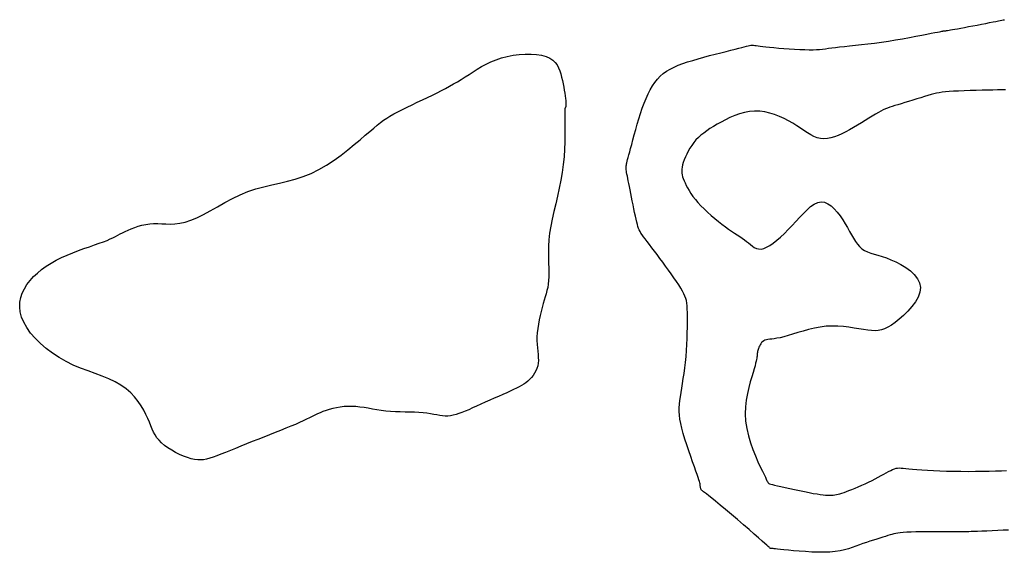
# Model space of a CAD drawing. Header units: millimetres. Extents: x 32690613 to 32693367, y 5343692 to 5344708.
# Tile 288 of 656: x 32692731 to 32692747, y 5343976 to 5343985. Entities that reach past the tile are written whole.
import ezdxf

# ---------------------------------------------------------------- set-up
doc = ezdxf.new("R2010")
doc.units = ezdxf.units.MM
doc.header["$LTSCALE"] = 20
for name, color, linetype in [('02-DGM_HL_492.50', 92, 'Continuous'), ('02-DGM_HL_493.00', 102, 'Continuous'), ('02-DGM_HL_493.50', 112, 'Continuous')]:
    doc.layers.add(name, color=color, linetype=linetype)

msp = doc.modelspace()

# ---------------------------------------------------------------- linework, layer by layer
at = {"layer": '02-DGM_HL_492.50', "elevation": 492.5, "flags": 128}
msp.add_lwpolyline([(32692736.651, 5343978.548), (32692736.589, 5343978.547), (32692736.527, 5343978.543), (32692736.466, 5343978.536), (32692736.407, 5343978.526), (32692736.35, 5343978.513), (32692736.295, 5343978.499), (32692736.244, 5343978.483), (32692736.196, 5343978.466), (32692736.151, 5343978.448), (32692736.109, 5343978.43), (32692736.068, 5343978.41), (32692736.027, 5343978.39), (32692735.983, 5343978.368), (32692735.937, 5343978.344), (32692735.885, 5343978.32), (32692735.827, 5343978.293), (32692735.762, 5343978.265), (32692735.69, 5343978.235), (32692735.613, 5343978.203), (32692735.53, 5343978.171), (32692735.444, 5343978.137), (32692735.356, 5343978.102), (32692735.265, 5343978.066), (32692735.174, 5343978.03), (32692735.083, 5343977.994), (32692734.994, 5343977.958), (32692734.907, 5343977.922), (32692734.822, 5343977.888), (32692734.741, 5343977.855), (32692734.665, 5343977.824), (32692734.593, 5343977.796), (32692734.528, 5343977.771), (32692734.47, 5343977.75), (32692734.417, 5343977.732), (32692734.368, 5343977.719), (32692734.321, 5343977.71), (32692734.275, 5343977.706), (32692734.229, 5343977.707), (32692734.18, 5343977.713), (32692734.127, 5343977.725), (32692734.069, 5343977.743), (32692734.008, 5343977.766), (32692733.945, 5343977.794), (32692733.882, 5343977.825), (32692733.82, 5343977.86), (32692733.761, 5343977.897), (32692733.707, 5343977.935), (32692733.66, 5343977.975), (32692733.621, 5343978.015), (32692733.588, 5343978.056), (32692733.561, 5343978.099), (32692733.537, 5343978.144), (32692733.515, 5343978.191), (32692733.493, 5343978.242), (32692733.471, 5343978.297), (32692733.445, 5343978.356), (32692733.416, 5343978.419), (32692733.381, 5343978.487), (32692733.34, 5343978.556), (32692733.293, 5343978.626), (32692733.238, 5343978.695), (32692733.176, 5343978.762), (32692733.105, 5343978.824), (32692733.024, 5343978.881), (32692732.934, 5343978.932), (32692732.835, 5343978.978), (32692732.73, 5343979.021), (32692732.619, 5343979.062), (32692732.506, 5343979.104), (32692732.39, 5343979.148), (32692732.275, 5343979.196), (32692732.162, 5343979.251), (32692732.052, 5343979.313), (32692731.948, 5343979.381), (32692731.849, 5343979.456), (32692731.758, 5343979.534), (32692731.676, 5343979.616), (32692731.604, 5343979.699), (32692731.543, 5343979.783), (32692731.496, 5343979.867), (32692731.462, 5343979.949), (32692731.441, 5343980.029), (32692731.433, 5343980.107), (32692731.437, 5343980.183), (32692731.451, 5343980.256), (32692731.474, 5343980.327), (32692731.507, 5343980.395), (32692731.548, 5343980.461), (32692731.596, 5343980.524), (32692731.65, 5343980.584), (32692731.711, 5343980.641), (32692731.777, 5343980.695), (32692731.849, 5343980.746), (32692731.925, 5343980.795), (32692732.006, 5343980.84), (32692732.09, 5343980.883), (32692732.177, 5343980.922), (32692732.266, 5343980.959), (32692732.355, 5343980.993), (32692732.443, 5343981.024), (32692732.528, 5343981.054), (32692732.608, 5343981.081), (32692732.681, 5343981.107), (32692732.747, 5343981.131), (32692732.805, 5343981.153), (32692732.854, 5343981.175), (32692732.898, 5343981.195), (32692732.938, 5343981.215), (32692732.976, 5343981.235), (32692733.012, 5343981.254), (32692733.05, 5343981.274), (32692733.091, 5343981.294), (32692733.137, 5343981.315), (32692733.186, 5343981.335), (32692733.239, 5343981.355), (32692733.295, 5343981.374), (32692733.353, 5343981.39), (32692733.413, 5343981.403), (32692733.475, 5343981.412), (32692733.537, 5343981.417), (32692733.6, 5343981.417), (32692733.663, 5343981.415), (32692733.729, 5343981.412), (32692733.798, 5343981.41), (32692733.87, 5343981.413), (32692733.947, 5343981.421), (32692734.03, 5343981.439), (32692734.119, 5343981.468), (32692734.215, 5343981.509), (32692734.317, 5343981.56), (32692734.425, 5343981.619), (32692734.538, 5343981.682), (32692734.654, 5343981.747), (32692734.774, 5343981.81), (32692734.895, 5343981.869), (32692735.018, 5343981.92), (32692735.142, 5343981.962), (32692735.266, 5343981.996), (32692735.39, 5343982.025), (32692735.514, 5343982.053), (32692735.638, 5343982.082), (32692735.761, 5343982.115), (32692735.885, 5343982.154), (32692736.008, 5343982.203), (32692736.131, 5343982.264), (32692736.251, 5343982.334), (32692736.369, 5343982.411), (32692736.482, 5343982.493), (32692736.588, 5343982.575), (32692736.688, 5343982.657), (32692736.779, 5343982.734), (32692736.86, 5343982.804), (32692736.931, 5343982.864), (32692736.992, 5343982.917), (32692737.047, 5343982.962), (32692737.097, 5343983.003), (32692737.146, 5343983.039), (32692737.196, 5343983.072), (32692737.248, 5343983.105), (32692737.306, 5343983.138), (32692737.371, 5343983.172), (32692737.442, 5343983.208), (32692737.518, 5343983.246), (32692737.597, 5343983.283), (32692737.677, 5343983.322), (32692737.758, 5343983.36), (32692737.838, 5343983.397), (32692737.914, 5343983.434), (32692737.987, 5343983.47), (32692738.056, 5343983.505), (32692738.122, 5343983.539), (32692738.185, 5343983.574), (32692738.247, 5343983.609), (32692738.308, 5343983.644), (32692738.368, 5343983.681), (32692738.429, 5343983.719), (32692738.49, 5343983.759), (32692738.553, 5343983.8), (32692738.619, 5343983.842), (32692738.687, 5343983.882), (32692738.758, 5343983.921), (32692738.834, 5343983.957), (32692738.914, 5343983.989), (32692738.999, 5343984.018), (32692739.089, 5343984.041), (32692739.183, 5343984.058), (32692739.279, 5343984.07), (32692739.373, 5343984.076), (32692739.465, 5343984.076), (32692739.551, 5343984.07), (32692739.629, 5343984.058), (32692739.698, 5343984.039), (32692739.756, 5343984.014), (32692739.803, 5343983.984), (32692739.841, 5343983.948), (32692739.872, 5343983.907), (32692739.895, 5343983.863), (32692739.914, 5343983.816), (32692739.93, 5343983.766), (32692739.943, 5343983.715), (32692739.955, 5343983.663), (32692739.966, 5343983.611), (32692739.976, 5343983.56), (32692739.985, 5343983.511), (32692739.993, 5343983.464), (32692739.999, 5343983.42), (32692740.004, 5343983.381), (32692740.008, 5343983.347), (32692740.01, 5343983.319), (32692740.01, 5343983.296), (32692740.01, 5343983.278), (32692740.008, 5343983.263), (32692740.007, 5343983.252), (32692740.004, 5343983.244), (32692740.002, 5343983.238), (32692740, 5343983.233), (32692739.998, 5343983.228), (32692739.996, 5343983.222), (32692739.995, 5343983.212), (32692739.994, 5343983.198), (32692739.994, 5343983.176), (32692739.994, 5343983.145), (32692739.994, 5343983.102), (32692739.995, 5343983.047), (32692739.996, 5343982.977), (32692739.996, 5343982.894), (32692739.996, 5343982.8), (32692739.994, 5343982.696), (32692739.989, 5343982.584), (32692739.981, 5343982.467), (32692739.969, 5343982.345), (32692739.953, 5343982.221), (32692739.931, 5343982.096), (32692739.906, 5343981.971), (32692739.878, 5343981.848), (32692739.85, 5343981.725), (32692739.821, 5343981.605), (32692739.795, 5343981.488), (32692739.773, 5343981.375), (32692739.755, 5343981.265), (32692739.744, 5343981.161), (32692739.737, 5343981.062), (32692739.735, 5343980.968), (32692739.736, 5343980.879), (32692739.738, 5343980.796), (32692739.741, 5343980.718), (32692739.742, 5343980.647), (32692739.742, 5343980.581), (32692739.739, 5343980.521), (32692739.733, 5343980.466), (32692739.724, 5343980.415), (32692739.713, 5343980.365), (32692739.701, 5343980.316), (32692739.687, 5343980.267), (32692739.671, 5343980.215), (32692739.655, 5343980.161), (32692739.638, 5343980.102), (32692739.622, 5343980.039), (32692739.606, 5343979.973), (32692739.591, 5343979.906), (32692739.578, 5343979.838), (32692739.568, 5343979.77), (32692739.56, 5343979.704), (32692739.556, 5343979.64), (32692739.556, 5343979.579), (32692739.559, 5343979.521), (32692739.563, 5343979.466), (32692739.569, 5343979.413), (32692739.574, 5343979.363), (32692739.577, 5343979.316), (32692739.578, 5343979.27), (32692739.575, 5343979.226), (32692739.567, 5343979.184), (32692739.554, 5343979.143), (32692739.538, 5343979.104), (32692739.518, 5343979.068), (32692739.495, 5343979.033), (32692739.469, 5343979.001), (32692739.441, 5343978.971), (32692739.412, 5343978.943), (32692739.381, 5343978.918), (32692739.348, 5343978.895), (32692739.313, 5343978.873), (32692739.275, 5343978.852), (32692739.233, 5343978.831), (32692739.187, 5343978.81), (32692739.137, 5343978.787), (32692739.081, 5343978.762), (32692739.02, 5343978.734), (32692738.954, 5343978.705), (32692738.885, 5343978.674), (32692738.815, 5343978.643), (32692738.744, 5343978.611), (32692738.674, 5343978.58), (32692738.606, 5343978.55), (32692738.543, 5343978.522), (32692738.484, 5343978.495), (32692738.429, 5343978.472), (32692738.378, 5343978.451), (32692738.331, 5343978.433), (32692738.286, 5343978.418), (32692738.242, 5343978.407), (32692738.2, 5343978.399), (32692738.158, 5343978.395), (32692738.117, 5343978.396), (32692738.074, 5343978.399), (32692738.03, 5343978.406), (32692737.984, 5343978.414), (32692737.935, 5343978.422), (32692737.883, 5343978.431), (32692737.828, 5343978.44), (32692737.767, 5343978.447), (32692737.702, 5343978.452), (32692737.633, 5343978.455), (32692737.56, 5343978.457), (32692737.485, 5343978.459), (32692737.409, 5343978.461), (32692737.333, 5343978.463), (32692737.257, 5343978.468), (32692737.182, 5343978.474), (32692737.11, 5343978.483), (32692737.04, 5343978.493), (32692736.972, 5343978.505), (32692736.906, 5343978.517), (32692736.841, 5343978.528), (32692736.777, 5343978.537), (32692736.714, 5343978.544)], close=True, dxfattribs=at)
at = {"layer": '02-DGM_HL_493.00', "elevation": 493, "flags": 128}
msp.add_lwpolyline([(32692746.961, 5343976.605), (32692746.878, 5343976.602), (32692746.791, 5343976.598), (32692746.705, 5343976.594), (32692746.621, 5343976.591), (32692746.544, 5343976.588), (32692746.476, 5343976.585), (32692746.419, 5343976.583), (32692746.373, 5343976.581), (32692746.337, 5343976.58), (32692746.307, 5343976.579), (32692746.284, 5343976.578), (32692746.265, 5343976.578), (32692746.249, 5343976.577), (32692746.234, 5343976.577), (32692746.219, 5343976.577), (32692746.203, 5343976.578), (32692746.183, 5343976.578), (32692746.159, 5343976.578), (32692746.129, 5343976.578), (32692746.092, 5343976.579), (32692746.045, 5343976.579), (32692745.989, 5343976.579), (32692745.921, 5343976.58), (32692745.844, 5343976.58), (32692745.761, 5343976.579), (32692745.675, 5343976.579), (32692745.59, 5343976.578), (32692745.507, 5343976.576), (32692745.431, 5343976.574), (32692745.363, 5343976.572), (32692745.307, 5343976.569), (32692745.261, 5343976.564), (32692745.222, 5343976.559), (32692745.189, 5343976.553), (32692745.159, 5343976.546), (32692745.13, 5343976.538), (32692745.101, 5343976.529), (32692745.068, 5343976.519), (32692745.03, 5343976.507), (32692744.987, 5343976.494), (32692744.941, 5343976.48), (32692744.891, 5343976.465), (32692744.839, 5343976.449), (32692744.785, 5343976.431), (32692744.73, 5343976.413), (32692744.675, 5343976.393), (32692744.621, 5343976.372), (32692744.565, 5343976.352), (32692744.508, 5343976.331), (32692744.448, 5343976.312), (32692744.384, 5343976.294), (32692744.315, 5343976.28), (32692744.24, 5343976.268), (32692744.157, 5343976.26), (32692744.066, 5343976.257), (32692743.97, 5343976.257), (32692743.87, 5343976.261), (32692743.771, 5343976.267), (32692743.675, 5343976.274), (32692743.585, 5343976.282), (32692743.504, 5343976.29), (32692743.434, 5343976.297), (32692743.378, 5343976.303), (32692743.335, 5343976.307), (32692743.303, 5343976.31), (32692743.28, 5343976.312), (32692743.265, 5343976.314), (32692743.255, 5343976.314), (32692743.249, 5343976.315), (32692743.244, 5343976.315), (32692743.24, 5343976.315), (32692743.237, 5343976.315), (32692743.233, 5343976.316), (32692743.229, 5343976.316), (32692743.226, 5343976.317), (32692743.222, 5343976.318), (32692743.219, 5343976.32), (32692743.217, 5343976.322), (32692743.214, 5343976.324), (32692743.209, 5343976.328), (32692743.201, 5343976.336), (32692743.187, 5343976.349), (32692743.166, 5343976.369), (32692743.135, 5343976.396), (32692743.093, 5343976.434), (32692743.037, 5343976.482), (32692742.968, 5343976.543), (32692742.886, 5343976.613), (32692742.797, 5343976.69), (32692742.703, 5343976.77), (32692742.609, 5343976.849), (32692742.518, 5343976.926), (32692742.434, 5343976.996), (32692742.36, 5343977.057), (32692742.3, 5343977.106), (32692742.253, 5343977.144), (32692742.216, 5343977.173), (32692742.189, 5343977.193), (32692742.169, 5343977.208), (32692742.156, 5343977.219), (32692742.147, 5343977.227), (32692742.14, 5343977.234), (32692742.135, 5343977.241), (32692742.131, 5343977.249), (32692742.128, 5343977.258), (32692742.126, 5343977.267), (32692742.124, 5343977.276), (32692742.122, 5343977.286), (32692742.121, 5343977.297), (32692742.12, 5343977.307), (32692742.118, 5343977.318), (32692742.116, 5343977.331), (32692742.112, 5343977.347), (32692742.107, 5343977.368), (32692742.099, 5343977.396), (32692742.087, 5343977.431), (32692742.072, 5343977.476), (32692742.053, 5343977.531), (32692742.028, 5343977.599), (32692742, 5343977.676), (32692741.97, 5343977.761), (32692741.939, 5343977.85), (32692741.908, 5343977.942), (32692741.878, 5343978.033), (32692741.852, 5343978.121), (32692741.829, 5343978.203), (32692741.813, 5343978.277), (32692741.801, 5343978.345), (32692741.794, 5343978.407), (32692741.791, 5343978.466), (32692741.791, 5343978.524), (32692741.795, 5343978.58), (32692741.801, 5343978.638), (32692741.809, 5343978.699), (32692741.819, 5343978.764), (32692741.83, 5343978.834), (32692741.842, 5343978.907), (32692741.854, 5343978.985), (32692741.866, 5343979.066), (32692741.878, 5343979.15), (32692741.888, 5343979.238), (32692741.897, 5343979.329), (32692741.904, 5343979.422), (32692741.91, 5343979.517), (32692741.914, 5343979.611), (32692741.917, 5343979.703), (32692741.918, 5343979.792), (32692741.919, 5343979.875), (32692741.919, 5343979.951), (32692741.918, 5343980.018), (32692741.916, 5343980.076), (32692741.913, 5343980.125), (32692741.909, 5343980.168), (32692741.902, 5343980.207), (32692741.893, 5343980.243), (32692741.88, 5343980.279), (32692741.862, 5343980.316), (32692741.84, 5343980.357), (32692741.813, 5343980.403), (32692741.781, 5343980.454), (32692741.745, 5343980.509), (32692741.706, 5343980.566), (32692741.664, 5343980.626), (32692741.621, 5343980.687), (32692741.576, 5343980.749), (32692741.531, 5343980.81), (32692741.487, 5343980.87), (32692741.443, 5343980.929), (32692741.4, 5343980.985), (32692741.36, 5343981.038), (32692741.322, 5343981.088), (32692741.287, 5343981.133), (32692741.256, 5343981.175), (32692741.229, 5343981.211), (32692741.207, 5343981.242), (32692741.189, 5343981.268), (32692741.174, 5343981.293), (32692741.161, 5343981.317), (32692741.15, 5343981.342), (32692741.141, 5343981.369), (32692741.132, 5343981.401), (32692741.122, 5343981.439), (32692741.112, 5343981.484), (32692741.101, 5343981.535), (32692741.089, 5343981.591), (32692741.077, 5343981.65), (32692741.065, 5343981.711), (32692741.053, 5343981.773), (32692741.041, 5343981.833), (32692741.029, 5343981.891), (32692741.018, 5343981.946), (32692741.008, 5343981.997), (32692740.999, 5343982.044), (32692740.99, 5343982.087), (32692740.982, 5343982.126), (32692740.975, 5343982.16), (32692740.969, 5343982.191), (32692740.964, 5343982.217), (32692740.96, 5343982.239), (32692740.958, 5343982.258), (32692740.956, 5343982.274), (32692740.955, 5343982.288), (32692740.955, 5343982.3), (32692740.956, 5343982.312), (32692740.958, 5343982.325), (32692740.96, 5343982.339), (32692740.963, 5343982.354), (32692740.968, 5343982.373), (32692740.973, 5343982.395), (32692740.98, 5343982.422), (32692740.989, 5343982.455), (32692740.999, 5343982.494), (32692741.012, 5343982.541), (32692741.026, 5343982.596), (32692741.043, 5343982.66), (32692741.062, 5343982.732), (32692741.083, 5343982.809), (32692741.106, 5343982.892), (32692741.13, 5343982.976), (32692741.156, 5343983.062), (32692741.183, 5343983.147), (32692741.21, 5343983.229), (32692741.239, 5343983.307), (32692741.269, 5343983.381), (32692741.3, 5343983.451), (32692741.333, 5343983.516), (32692741.368, 5343983.577), (32692741.406, 5343983.633), (32692741.447, 5343983.684), (32692741.491, 5343983.731), (32692741.54, 5343983.772), (32692741.592, 5343983.809), (32692741.648, 5343983.843), (32692741.709, 5343983.874), (32692741.775, 5343983.902), (32692741.845, 5343983.928), (32692741.92, 5343983.954), (32692742.001, 5343983.978), (32692742.087, 5343984.003), (32692742.176, 5343984.028), (32692742.266, 5343984.053), (32692742.356, 5343984.076), (32692742.443, 5343984.099), (32692742.525, 5343984.12), (32692742.601, 5343984.139), (32692742.668, 5343984.156), (32692742.724, 5343984.171), (32692742.772, 5343984.183), (32692742.811, 5343984.193), (32692742.844, 5343984.201), (32692742.871, 5343984.207), (32692742.895, 5343984.212), (32692742.916, 5343984.215), (32692742.935, 5343984.216), (32692742.955, 5343984.216), (32692742.976, 5343984.214), (32692743, 5343984.212), (32692743.028, 5343984.208), (32692743.062, 5343984.204), (32692743.102, 5343984.198), (32692743.15, 5343984.192), (32692743.208, 5343984.186), (32692743.276, 5343984.179), (32692743.352, 5343984.172), (32692743.433, 5343984.166), (32692743.517, 5343984.16), (32692743.602, 5343984.154), (32692743.685, 5343984.15), (32692743.762, 5343984.147), (32692743.832, 5343984.145), (32692743.894, 5343984.146), (32692743.947, 5343984.148), (32692743.995, 5343984.151), (32692744.041, 5343984.156), (32692744.086, 5343984.162), (32692744.133, 5343984.168), (32692744.184, 5343984.175), (32692744.242, 5343984.182), (32692744.309, 5343984.19), (32692744.384, 5343984.198), (32692744.466, 5343984.206), (32692744.556, 5343984.215), (32692744.651, 5343984.226), (32692744.752, 5343984.237), (32692744.857, 5343984.25), (32692744.965, 5343984.265), (32692745.076, 5343984.282), (32692745.188, 5343984.3), (32692745.298, 5343984.319), (32692745.404, 5343984.338), (32692745.505, 5343984.357), (32692745.597, 5343984.374), (32692745.678, 5343984.39), (32692745.747, 5343984.404), (32692745.802, 5343984.415), (32692745.844, 5343984.423), (32692745.875, 5343984.429), (32692745.897, 5343984.433), (32692745.911, 5343984.436), (32692745.92, 5343984.438), (32692745.925, 5343984.439), (32692745.928, 5343984.439), (32692745.93, 5343984.439), (32692745.933, 5343984.44), (32692745.937, 5343984.44), (32692745.941, 5343984.441), (32692745.947, 5343984.441), (32692745.954, 5343984.442), (32692745.963, 5343984.443), (32692745.974, 5343984.445), (32692745.988, 5343984.447), (32692746.005, 5343984.449), (32692746.026, 5343984.452), (32692746.051, 5343984.456), (32692746.082, 5343984.461), (32692746.119, 5343984.468), (32692746.162, 5343984.475), (32692746.212, 5343984.485), (32692746.27, 5343984.496), (32692746.333, 5343984.508), (32692746.401, 5343984.521), (32692746.469, 5343984.534), (32692746.538, 5343984.547), (32692746.603, 5343984.56), (32692746.664, 5343984.572), (32692746.718, 5343984.582), (32692746.763, 5343984.591), (32692746.801, 5343984.598), (32692746.832, 5343984.604), (32692746.858, 5343984.609), (32692746.879, 5343984.613), (32692746.898, 5343984.617)], dxfattribs=at)
at = {"layer": '02-DGM_HL_493.50', "elevation": 493.5, "flags": 128}
msp.add_lwpolyline([(32692746.914, 5343983.518), (32692746.883, 5343983.517), (32692746.841, 5343983.516), (32692746.786, 5343983.514), (32692746.716, 5343983.513), (32692746.635, 5343983.511), (32692746.546, 5343983.509), (32692746.452, 5343983.506), (32692746.356, 5343983.504), (32692746.263, 5343983.5), (32692746.175, 5343983.497), (32692746.096, 5343983.493), (32692746.028, 5343983.489), (32692745.969, 5343983.484), (32692745.919, 5343983.478), (32692745.873, 5343983.471), (32692745.831, 5343983.463), (32692745.789, 5343983.453), (32692745.744, 5343983.441), (32692745.696, 5343983.427), (32692745.642, 5343983.411), (32692745.582, 5343983.393), (32692745.52, 5343983.374), (32692745.456, 5343983.354), (32692745.392, 5343983.335), (32692745.331, 5343983.316), (32692745.273, 5343983.298), (32692745.22, 5343983.282), (32692745.174, 5343983.268), (32692745.133, 5343983.255), (32692745.096, 5343983.243), (32692745.062, 5343983.231), (32692745.028, 5343983.217), (32692744.994, 5343983.201), (32692744.958, 5343983.183), (32692744.917, 5343983.161), (32692744.871, 5343983.134), (32692744.821, 5343983.104), (32692744.767, 5343983.071), (32692744.709, 5343983.035), (32692744.65, 5343982.999), (32692744.589, 5343982.962), (32692744.527, 5343982.925), (32692744.465, 5343982.89), (32692744.405, 5343982.857), (32692744.345, 5343982.827), (32692744.286, 5343982.8), (32692744.229, 5343982.779), (32692744.172, 5343982.762), (32692744.117, 5343982.752), (32692744.062, 5343982.748), (32692744.009, 5343982.753), (32692743.957, 5343982.765), (32692743.906, 5343982.785), (32692743.854, 5343982.81), (32692743.802, 5343982.841), (32692743.748, 5343982.876), (32692743.692, 5343982.913), (32692743.634, 5343982.952), (32692743.572, 5343982.991), (32692743.506, 5343983.029), (32692743.436, 5343983.065), (32692743.363, 5343983.098), (32692743.288, 5343983.127), (32692743.211, 5343983.151), (32692743.132, 5343983.169), (32692743.053, 5343983.18), (32692742.973, 5343983.182), (32692742.893, 5343983.175), (32692742.814, 5343983.16), (32692742.737, 5343983.139), (32692742.661, 5343983.112), (32692742.587, 5343983.08), (32692742.516, 5343983.047), (32692742.449, 5343983.011), (32692742.386, 5343982.975), (32692742.327, 5343982.941), (32692742.272, 5343982.907), (32692742.221, 5343982.873), (32692742.174, 5343982.838), (32692742.131, 5343982.803), (32692742.091, 5343982.767), (32692742.053, 5343982.729), (32692742.019, 5343982.688), (32692741.987, 5343982.645), (32692741.957, 5343982.601), (32692741.931, 5343982.555), (32692741.907, 5343982.508), (32692741.886, 5343982.463), (32692741.868, 5343982.418), (32692741.854, 5343982.376), (32692741.842, 5343982.337), (32692741.834, 5343982.302), (32692741.83, 5343982.269), (32692741.829, 5343982.239), (32692741.83, 5343982.21), (32692741.835, 5343982.181), (32692741.842, 5343982.152), (32692741.853, 5343982.122), (32692741.865, 5343982.09), (32692741.881, 5343982.055), (32692741.899, 5343982.017), (32692741.92, 5343981.977), (32692741.945, 5343981.935), (32692741.973, 5343981.89), (32692742.006, 5343981.844), (32692742.043, 5343981.796), (32692742.084, 5343981.747), (32692742.131, 5343981.697), (32692742.182, 5343981.646), (32692742.236, 5343981.595), (32692742.291, 5343981.546), (32692742.348, 5343981.497), (32692742.405, 5343981.451), (32692742.461, 5343981.408), (32692742.514, 5343981.368), (32692742.565, 5343981.331), (32692742.613, 5343981.298), (32692742.658, 5343981.268), (32692742.7, 5343981.24), (32692742.74, 5343981.214), (32692742.777, 5343981.188), (32692742.813, 5343981.163), (32692742.846, 5343981.138), (32692742.877, 5343981.112), (32692742.908, 5343981.086), (32692742.938, 5343981.062), (32692742.969, 5343981.042), (32692743.001, 5343981.027), (32692743.036, 5343981.018), (32692743.074, 5343981.017), (32692743.116, 5343981.025), (32692743.162, 5343981.044), (32692743.213, 5343981.072), (32692743.267, 5343981.109), (32692743.324, 5343981.154), (32692743.382, 5343981.205), (32692743.442, 5343981.261), (32692743.503, 5343981.322), (32692743.563, 5343981.385), (32692743.623, 5343981.451), (32692743.682, 5343981.516), (32692743.739, 5343981.577), (32692743.797, 5343981.634), (32692743.853, 5343981.683), (32692743.909, 5343981.721), (32692743.964, 5343981.747), (32692744.018, 5343981.757), (32692744.072, 5343981.751), (32692744.124, 5343981.729), (32692744.175, 5343981.695), (32692744.225, 5343981.65), (32692744.272, 5343981.598), (32692744.317, 5343981.539), (32692744.359, 5343981.478), (32692744.398, 5343981.415), (32692744.433, 5343981.354), (32692744.465, 5343981.295), (32692744.495, 5343981.239), (32692744.525, 5343981.186), (32692744.556, 5343981.138), (32692744.587, 5343981.094), (32692744.621, 5343981.055), (32692744.658, 5343981.022), (32692744.7, 5343980.995), (32692744.745, 5343980.973), (32692744.796, 5343980.955), (32692744.851, 5343980.937), (32692744.91, 5343980.92), (32692744.974, 5343980.9), (32692745.042, 5343980.877), (32692745.115, 5343980.849), (32692745.193, 5343980.814), (32692745.271, 5343980.773), (32692745.348, 5343980.726), (32692745.419, 5343980.673), (32692745.48, 5343980.615), (32692745.53, 5343980.552), (32692745.563, 5343980.485), (32692745.576, 5343980.414), (32692745.568, 5343980.34), (32692745.541, 5343980.264), (32692745.498, 5343980.188), (32692745.444, 5343980.113), (32692745.381, 5343980.041), (32692745.314, 5343979.975), (32692745.246, 5343979.915), (32692745.181, 5343979.864), (32692745.121, 5343979.822), (32692745.067, 5343979.789), (32692745.015, 5343979.765), (32692744.966, 5343979.748), (32692744.916, 5343979.739), (32692744.864, 5343979.735), (32692744.81, 5343979.737), (32692744.75, 5343979.743), (32692744.684, 5343979.752), (32692744.612, 5343979.764), (32692744.535, 5343979.777), (32692744.453, 5343979.789), (32692744.368, 5343979.799), (32692744.279, 5343979.806), (32692744.189, 5343979.808), (32692744.097, 5343979.804), (32692744.005, 5343979.792), (32692743.913, 5343979.775), (32692743.822, 5343979.754), (32692743.734, 5343979.73), (32692743.65, 5343979.705), (32692743.571, 5343979.68), (32692743.498, 5343979.658), (32692743.432, 5343979.639), (32692743.374, 5343979.625), (32692743.324, 5343979.616), (32692743.28, 5343979.609), (32692743.243, 5343979.605), (32692743.21, 5343979.602), (32692743.182, 5343979.598), (32692743.158, 5343979.594), (32692743.136, 5343979.587), (32692743.117, 5343979.576), (32692743.099, 5343979.563), (32692743.084, 5343979.548), (32692743.07, 5343979.531), (32692743.059, 5343979.513), (32692743.048, 5343979.494), (32692743.04, 5343979.476), (32692743.033, 5343979.458), (32692743.028, 5343979.441), (32692743.024, 5343979.425), (32692743.02, 5343979.409), (32692743.018, 5343979.394), (32692743.016, 5343979.38), (32692743.015, 5343979.365), (32692743.014, 5343979.35), (32692743.012, 5343979.335), (32692743.011, 5343979.32), (32692743.008, 5343979.302), (32692743.004, 5343979.281), (32692742.998, 5343979.255), (32692742.99, 5343979.224), (32692742.98, 5343979.185), (32692742.966, 5343979.137), (32692742.949, 5343979.079), (32692742.928, 5343979.01), (32692742.905, 5343978.931), (32692742.881, 5343978.843), (32692742.86, 5343978.748), (32692742.843, 5343978.646), (32692742.831, 5343978.539), (32692742.827, 5343978.429), (32692742.833, 5343978.315), (32692742.849, 5343978.201), (32692742.875, 5343978.087), (32692742.908, 5343977.977), (32692742.946, 5343977.87), (32692742.986, 5343977.771), (32692743.025, 5343977.679), (32692743.063, 5343977.599), (32692743.096, 5343977.53), (32692743.122, 5343977.476), (32692743.142, 5343977.434), (32692743.157, 5343977.403), (32692743.167, 5343977.381), (32692743.174, 5343977.366), (32692743.179, 5343977.357), (32692743.182, 5343977.352), (32692743.184, 5343977.348), (32692743.186, 5343977.345), (32692743.19, 5343977.342), (32692743.198, 5343977.338), (32692743.209, 5343977.334), (32692743.227, 5343977.328), (32692743.252, 5343977.321), (32692743.286, 5343977.312), (32692743.331, 5343977.302), (32692743.387, 5343977.289), (32692743.452, 5343977.274), (32692743.524, 5343977.258), (32692743.601, 5343977.241), (32692743.678, 5343977.225), (32692743.755, 5343977.209), (32692743.828, 5343977.195), (32692743.895, 5343977.182), (32692743.954, 5343977.172), (32692744.005, 5343977.164), (32692744.049, 5343977.159), (32692744.088, 5343977.155), (32692744.122, 5343977.153), (32692744.153, 5343977.152), (32692744.18, 5343977.153), (32692744.207, 5343977.156), (32692744.233, 5343977.159), (32692744.259, 5343977.163), (32692744.285, 5343977.169), (32692744.314, 5343977.177), (32692744.344, 5343977.186), (32692744.378, 5343977.197), (32692744.414, 5343977.21), (32692744.455, 5343977.226), (32692744.5, 5343977.244), (32692744.55, 5343977.264), (32692744.601, 5343977.286), (32692744.655, 5343977.309), (32692744.71, 5343977.334), (32692744.764, 5343977.359), (32692744.817, 5343977.384), (32692744.868, 5343977.41), (32692744.916, 5343977.435), (32692744.96, 5343977.46), (32692745.002, 5343977.483), (32692745.041, 5343977.505), (32692745.077, 5343977.524), (32692745.11, 5343977.542), (32692745.14, 5343977.556), (32692745.168, 5343977.567), (32692745.194, 5343977.575), (32692745.219, 5343977.579), (32692745.245, 5343977.581), (32692745.274, 5343977.58), (32692745.307, 5343977.577), (32692745.347, 5343977.573), (32692745.395, 5343977.568), (32692745.452, 5343977.562), (32692745.52, 5343977.556), (32692745.599, 5343977.551), (32692745.686, 5343977.545), (32692745.781, 5343977.54), (32692745.883, 5343977.535), (32692745.989, 5343977.532), (32692746.1, 5343977.529), (32692746.213, 5343977.528), (32692746.327, 5343977.527), (32692746.44, 5343977.528), (32692746.551, 5343977.53), (32692746.657, 5343977.532), (32692746.757, 5343977.535), (32692746.849, 5343977.538), (32692746.93, 5343977.541)], dxfattribs=at)

doc.saveas('drawing.dxf')
